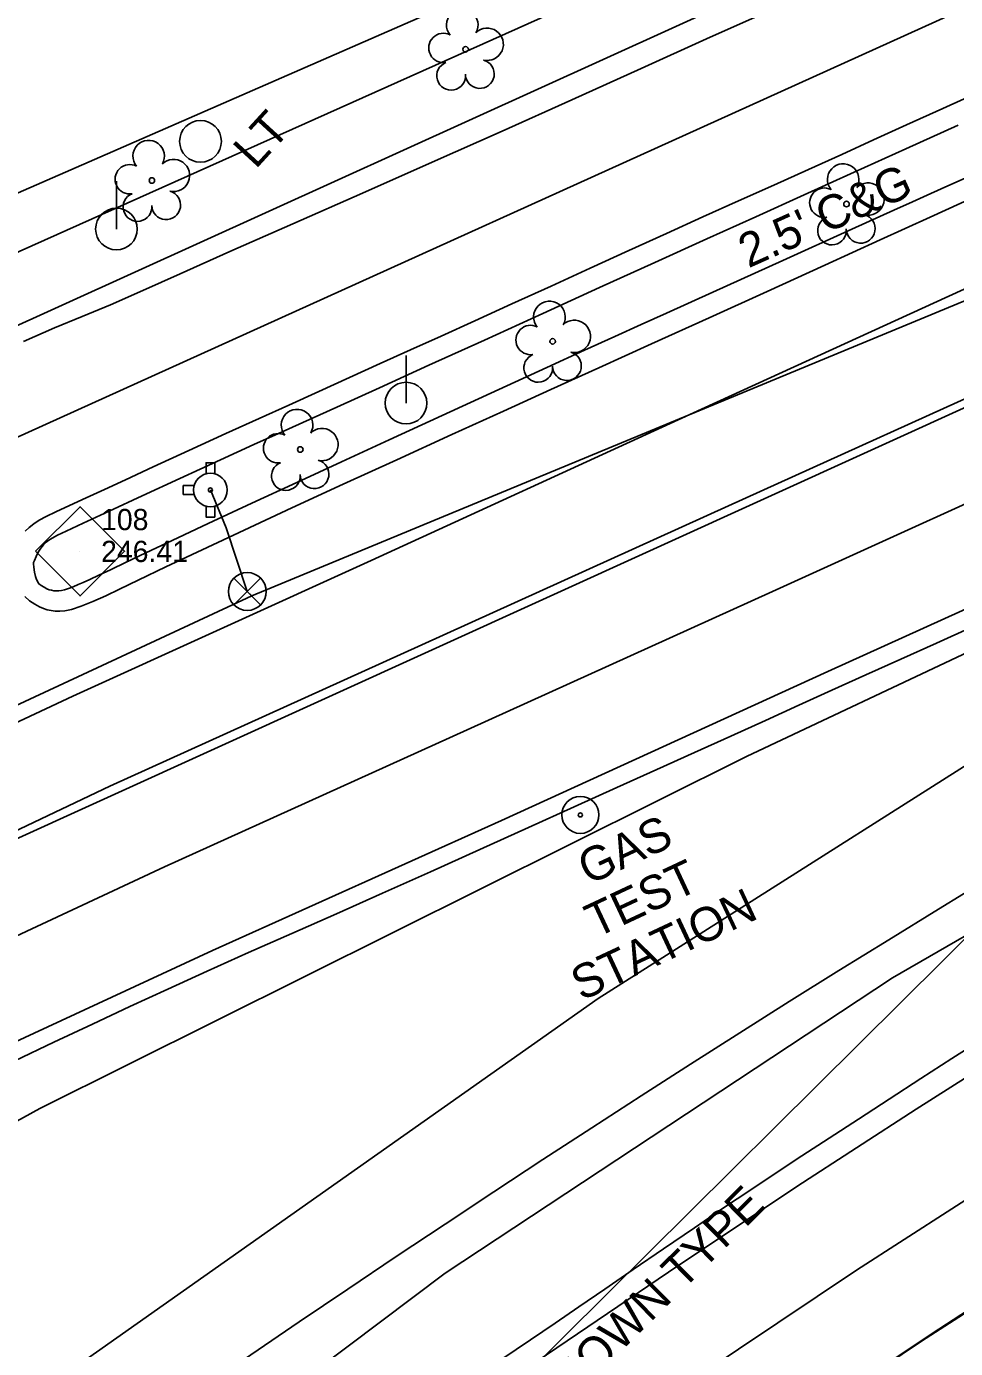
# Model space of a CAD drawing. Extents: x 2100323 to 2109811, y 740376 to 749755.
# Drawn here: x 2107207.7 to 2107317.1, y 745779 to 745934.6 of the extents above; entities that cross this region are included whole.
import ezdxf

# ---------------------------------------------------------------- set-up
doc = ezdxf.new("R2010")
doc.units = 0
for name, color, linetype in [('CTL Supplemental Horizontal and Vertical CELL', 7, 'Continuous'), ('CTL Supplemental Horizontal and Vertical Cogo Elevation', 7, 'Continuous'), ('CTL Supplemental Horizontal and Vertical Cogo Number', 7, 'Continuous'), ('Exist Horizontal Alignment', 7, 'Continuous'), ('Exist Right of Way Line', 7, 'Continuous'), ('Exist Roads Curbs', 7, 'Continuous'), ('Exist Roads Curbs Text', 7, 'Continuous'), ('Exist Roads EOP', 7, 'Continuous'), ('Exist Roads EOP Other', 7, 'Continuous'), ('Exist Roads EOT', 7, 'Continuous'), ('Exist Utilities Gas UG Line SUE LOS B', 7, 'Continuous'), ('Exist Utilities Other Located Object CELL', 7, 'Continuous'), ('Exist Utilities Other Located Object Text', 7, 'Continuous'), ('Exist Utilities Other Pole CELL', 7, 'Continuous'), ('Exist Utilities Other Pole Text', 7, 'Continuous'), ('Exist Utilities Power Pole CELL', 7, 'Continuous'), ('Exist Utilities Sanitary Sewer UG Line', 7, 'Continuous'), ('Exist Utilities Sanitary Sewer UG Line Text', 7, 'Continuous'), ('Exist Utilities Water Fire Hydrant CELL', 7, 'Continuous'), ('Exist Utilities Water UG Line SUE LOS B', 7, 'Continuous'), ('Exist Utilities Water Valve CELL', 7, 'Continuous'), ('Exist Vegetation Tree CELL', 7, 'Continuous'), ('Exist Vegetation Woods Line', 7, 'Continuous')]:
    doc.layers.add(name, color=color, linetype=linetype)

msp = doc.modelspace()

# ---------------------------------------------------------------- linework, layer by layer
at = {"layer": 'CTL Supplemental Horizontal and Vertical CELL'}
msp.add_line((2107213.98, 745872.79), (2107213.98, 745872.79), dxfattribs=at)
msp.add_lwpolyline([(2107208.76, 745872.81), (2107214, 745878.05), (2107219.25, 745872.8), (2107214.01, 745867.56)], close=True, dxfattribs=at)
at = {"layer": 'Exist Horizontal Alignment'}
for p, q in [((2107193.08, 745880.1), (2107624.63, 746075.49)), ((2107195.48, 745833.93), (2107506.76, 745975.47))]:
    msp.add_line(p, q, dxfattribs=at)
for centre, radius, start, end in [((2108313.04, 744202.32), 1909.86, 114.45205, 140.95358), ((2108362.3, 744184.07), 1909.86, 114.45205, 134.63361), ((2108316.9, 744300.91), 1750, 114.37835, 127.46403)]:
    msp.add_arc(centre, radius, start, end, dxfattribs=at)
at = {"layer": 'Exist Right of Way Line'}
msp.add_line((2107334.58, 745965.29), (2107170.63, 745891.87), dxfattribs=at)
msp.add_arc((2108313.04, 744202.32), 1817.25, 114.45205, 127.03221, dxfattribs=at)
at = {"layer": 'Exist Roads Curbs'}
msp.add_lwpolyline([(2107317.36, 745922.94), (2107311.23, 745920.17), (2107305.13, 745917.42), (2107299.23, 745914.75), (2107293.55, 745912.18), (2107287.8, 745909.57), (2107281.66, 745906.78), (2107275.17, 745903.83), (2107268.48, 745900.79), (2107261.63, 745897.67), (2107255.06, 745894.69), (2107249.25, 745892.05), (2107244.22, 745889.77), (2107240.24, 745887.97), (2107237.35, 745886.67), (2107234.47, 745885.37), (2107230.54, 745883.57), (2107225.75, 745881.37), (2107221.31, 745879.33), (2107217.43, 745877.54), (2107214.36, 745876.12), (2107212.38, 745875.19), (2107211.36, 745874.7), (2107210.71, 745874.36), (2107210.31, 745874.11), (2107210.02, 745873.87), (2107209.71, 745873.55), (2107209.39, 745873.17), (2107209.09, 745872.71), (2107208.83, 745872.18), (2107208.64, 745871.73), (2107208.54, 745871.5), (2107208.53, 745871.47), (2107208.54, 745871.34), (2107208.58, 745870.95), (2107208.64, 745870.35), (2107208.75, 745869.82), (2107208.82, 745869.6), (2107209, 745869.25), (2107209.11, 745869.04), (2107209.15, 745868.97), (2107209.22, 745868.92), (2107209.43, 745868.79), (2107209.76, 745868.58), (2107210.08, 745868.4), (2107210.37, 745868.28), (2107210.65, 745868.21), (2107210.92, 745868.16), (2107211.21, 745868.15), (2107211.5, 745868.16), (2107211.82, 745868.2), (2107212.19, 745868.28), (2107212.65, 745868.43), (2107213.19, 745868.64), (2107213.77, 745868.88), (2107214.37, 745869.14), (2107215.14, 745869.5), (2107216.2, 745869.99), (2107217.58, 745870.64), (2107219.42, 745871.51), (2107221.75, 745872.62), (2107224.86, 745874.09), (2107229.07, 745876.06), (2107234.22, 745878.46), (2107239.51, 745880.91), (2107244.8, 745883.34), (2107250.4, 745885.91), (2107256.64, 745888.78), (2107263.29, 745891.85), (2107268.95, 745894.45), (2107273.38, 745896.47), (2107276.96, 745898.09), (2107280.04, 745899.48), (2107283.04, 745900.83), (2107288.48, 745903.29), (2107296.75, 745907.04), (2107304.87, 745910.71), (2107309.82, 745912.95), (2107312, 745913.93), (2107313.72, 745914.7), (2107315.39, 745915.45), (2107318.27, 745916.75)], dxfattribs=at)
at = {"layer": 'Exist Roads EOP'}
for points in [[(2107207.35, 745897.49), (2107210.98, 745899.09), (2107214.26, 745900.45), (2107217.59, 745901.82), (2107221.39, 745903.48), (2107225.78, 745905.47), (2107231.62, 745908.07), (2107239.04, 745911.34), (2107247.24, 745914.95), (2107255.46, 745918.58), (2107263.69, 745922.25), (2107271.89, 745925.94), (2107280.06, 745929.63), (2107287.76, 745933.12), (2107294.55, 745936.15)], [(2107207.56, 745875.17), (2107208.03, 745875.62), (2107208.57, 745876.04), (2107209.21, 745876.46), (2107210, 745876.88), (2107211.17, 745877.46), (2107212.78, 745878.21), (2107214.72, 745879.1), (2107216.88, 745880.09), (2107219.34, 745881.22), (2107222.62, 745882.73), (2107226.79, 745884.65), (2107231.18, 745886.67), (2107235.09, 745888.44), (2107238.59, 745890), (2107242.11, 745891.59), (2107245.72, 745893.24), (2107249.35, 745894.89), (2107252.92, 745896.51), (2107256.5, 745898.12), (2107260.46, 745899.91), (2107264.85, 745901.91), (2107269.46, 745904.02), (2107274.05, 745906.11), (2107278.61, 745908.19), (2107283.04, 745910.21), (2107287.33, 745912.15), (2107291.53, 745914.04), (2107295.68, 745915.91), (2107299.76, 745917.74), (2107303.68, 745919.51), (2107307.42, 745921.23), (2107311.29, 745922.99), (2107315.57, 745924.93), (2107320.18, 745927)], [(2107319.5, 745914.6), (2107314.08, 745912.14), (2107308.19, 745909.45), (2107301.69, 745906.48), (2107294.89, 745903.38), (2107288.06, 745900.28), (2107281.29, 745897.21), (2107275.06, 745894.39), (2107269.42, 745891.84), (2107263.85, 745889.31), (2107257.77, 745886.54), (2107251.29, 745883.58), (2107244.98, 745880.69), (2107238.93, 745877.9), (2107233.33, 745875.3), (2107228.37, 745872.98), (2107224.09, 745870.96), (2107220.83, 745869.41), (2107218.64, 745868.34), (2107217.02, 745867.57), (2107215.51, 745866.9), (2107214.12, 745866.33), (2107213.01, 745865.95), (2107212.21, 745865.78), (2107211.61, 745865.74), (2107211.07, 745865.76), (2107210.61, 745865.82), (2107210.15, 745865.92), (2107209.71, 745866.06), (2107209.23, 745866.26), (2107208.67, 745866.57), (2107208.06, 745866.98), (2107207.49, 745867.49)], [(2107319.08, 745863.93), (2107314.81, 745862.01), (2107310.61, 745860.12), (2107306.52, 745858.26), (2107302.52, 745856.45), (2107298.63, 745854.69), (2107294.71, 745852.9), (2107290.61, 745851.05), (2107286.34, 745849.12), (2107281.9, 745847.12), (2107277.21, 745845), (2107272.17, 745842.73), (2107266.78, 745840.3), (2107261.06, 745837.7), (2107255.25, 745835.08), (2107249.62, 745832.56), (2107244.18, 745830.13), (2107238.92, 745827.81), (2107233.85, 745825.57), (2107228.98, 745823.39), (2107224.32, 745821.27), (2107219.86, 745819.22), (2107215.45, 745817.16), (2107210.93, 745815.03), (2107206.31, 745812.83)], [(2107263.67, 745777.71), (2107267.02, 745780.01), (2107269.92, 745781.98), (2107272.72, 745783.89), (2107275.78, 745785.98), (2107279.11, 745788.26), (2107282.7, 745790.72), (2107286.32, 745793.2), (2107289.74, 745795.52), (2107292.95, 745797.67), (2107295.97, 745799.67), (2107298.98, 745801.65), (2107302.2, 745803.75), (2107305.63, 745805.98), (2107309.26, 745808.34), (2107312.97, 745810.74), (2107316.64, 745813.1), (2107320.28, 745815.42)]]:
    msp.add_lwpolyline(points, dxfattribs=at)
at = {"layer": 'Exist Roads EOP Other'}
msp.add_lwpolyline([(2107351.63, 745979.55), (2107314.56, 745962.09), (2107167.96, 745898.1)], dxfattribs=at)
at = {"layer": 'Exist Roads EOT'}
for points in [[(2107429.09, 745953.94), (2107393.17, 745937.74), (2107356.94, 745921.32), (2107320.83, 745904.91), (2107284.41, 745888.26), (2107248.26, 745871.73), (2107213.17, 745855.77), (2107203.01, 745851), (2107193.82, 745846.76), (2107185.23, 745842.61), (2107177.33, 745838.75), (2107170.03, 745835.15), (2107163.39, 745831.77), (2107156.56, 745828.2), (2107148.85, 745824.13), (2107139.44, 745818.93)], [(2107434.59, 745943.57), (2107398.12, 745927.11), (2107363.3, 745911.29), (2107327.26, 745894.86), (2107290.32, 745878.14), (2107254.25, 745861.8), (2107217.52, 745845.15), (2107183.35, 745828.91), (2107148.35, 745811.04), (2107112.29, 745790.72), (2107077.58, 745769.65)], [(2107440.24, 745933.81), (2107404.03, 745917.39), (2107367.99, 745900.95), (2107333, 745885.1), (2107295.51, 745868.08), (2107259.58, 745851.79), (2107223.93, 745835.66), (2107188.4, 745819.06), (2107152.75, 745800.9), (2107116.84, 745780.9), (2107083.63, 745760.67)], [(2107445.49, 745923.72), (2107407.49, 745906.46), (2107371.23, 745889.95), (2107337.89, 745874.91), (2107302.05, 745858.67), (2107263.61, 745841.14), (2107229.6, 745825.83), (2107204.26, 745814.11), (2107202.83, 745813.62), (2107196.18, 745810.31), (2107186.42, 745805.5), (2107181.35, 745802.76), (2107174.89, 745799.66), (2107171.1, 745797.71), (2107165.57, 745795.12), (2107157.72, 745791), (2107149.86, 745786.83), (2107141.92, 745782.66), (2107134.31, 745778.21), (2107127.4, 745774.24), (2107117.38, 745768.2), (2107112.66, 745765.2)], [(2107190.85, 745722.55), (2107199.45, 745728.79), (2107215.09, 745740.46), (2107230.3, 745751.39), (2107246.82, 745763.07), (2107265.39, 745775.86), (2107283.27, 745787.95), (2107298.37, 745798.03), (2107312.44, 745807.14), (2107332.84, 745820.08), (2107349.38, 745830.67), (2107368.86, 745842.4), (2107385.68, 745852.15), (2107401.66, 745861.21), (2107416.1, 745869.46), (2107439.77, 745882.44)], [(2107442.69, 745870.6), (2107406.8, 745850.44), (2107372.86, 745830.68), (2107339.08, 745809.87), (2107305.42, 745788.22), (2107272.86, 745766.41), (2107240.1, 745743.62), (2107207.73, 745719.94), (2107176.48, 745696.07), (2107145.68, 745671.47), (2107115.52, 745646.13), (2107085.25, 745619.73)], [(2107448.5, 745860.92), (2107413.54, 745841.47), (2107378.34, 745820.88), (2107346.01, 745801.03), (2107313.07, 745779.84), (2107279.73, 745757.44), (2107247.51, 745734.81), (2107214.49, 745710.71), (2107183.61, 745687.12), (2107154.12, 745663.55), (2107122.01, 745636.81), (2107092.13, 745611.11)]]:
    msp.add_lwpolyline(points, dxfattribs=at)
at = {"layer": 'Exist Utilities Gas UG Line SUE LOS B'}
msp.add_lwpolyline([(2106916.45, 745724.72), (2106925.38, 745688.29), (2106937.02, 745690.76), (2106940.47, 745691.34), (2106991.24, 745664.81), (2107031.42, 745702.06), (2107081.15, 745735.47), (2107138.8, 745768.43), (2107209.26, 745807.24), (2107292.45, 745848.66), (2107346.05, 745873.93), (2107359.19, 745879.38), (2107363.65, 745878.23), (2107373.99, 745858.15), (2107393.75, 745818.21), (2107395.68, 745814.84), (2107398.3, 745812.89), (2107453.25, 745844.41), (2107460.11, 745847.54)], dxfattribs=at)
at = {"layer": 'Exist Utilities Other Located Object CELL'}
for radius in [2.18, 0.24]:
    msp.add_circle((2107272.9, 745841.78), radius, dxfattribs=at)
at = {"layer": 'Exist Utilities Other Pole CELL'}
msp.add_circle((2107228.18, 745921.05), 2.46, dxfattribs=at)
at = {"layer": 'Exist Utilities Power Pole CELL'}
for p, q in [((2107218.29, 745910.73), (2107218.29, 745916.35)), ((2107218.29, 745910.73), (2107218.29, 745910.73)), ((2107252.38, 745890.24), (2107252.38, 745895.86)), ((2107252.38, 745890.24), (2107252.38, 745890.24))]:
    msp.add_line(p, q, dxfattribs=at)
for centre in [(2107218.29, 745910.73), (2107252.38, 745890.24)]:
    msp.add_circle(centre, 2.45, dxfattribs=at)
at = {"layer": 'Exist Utilities Sanitary Sewer UG Line'}
for p, q in [((2107548.73, 746054.74), (2107163.92, 745880)), ((2107355.03, 745863.74), (2107191.83, 745701.9))]:
    msp.add_line(p, q, dxfattribs=at)
at = {"layer": 'Exist Utilities Water Fire Hydrant CELL'}
msp.add_line((2107229.35, 745880.02), (2107229.35, 745880.02), dxfattribs=at)
for points in [[(2107228.84, 745881.93), (2107228.84, 745883.22), (2107229.86, 745883.22), (2107229.86, 745881.9)], [(2107227.44, 745880.53), (2107226.15, 745880.53), (2107226.15, 745879.5), (2107227.44, 745879.5)], [(2107228.84, 745878.1), (2107228.84, 745876.82), (2107229.86, 745876.82), (2107229.86, 745878.13)]]:
    msp.add_lwpolyline(points, dxfattribs=at)
for radius in [1.98, 0.243]:
    msp.add_circle((2107229.35, 745880.02), radius, dxfattribs=at)
at = {"layer": 'Exist Utilities Water UG Line SUE LOS B'}
for points in [[(2106857.8, 745693.2), (2106865.2, 745693.25), (2106888.06, 745692.58), (2106920.27, 745693.17), (2106957.43, 745695.54), (2106970.04, 745707.19), (2106984.66, 745720.95), (2107009.07, 745740.54), (2107055.91, 745772.36), (2107107.18, 745803.22), (2107170.55, 745837.94), (2107234.22, 745867.57), (2107334.45, 745909.01), (2107454.48, 745962.85), (2107546.22, 746004.77), (2107586.83, 746022.82), (2107661.24, 746057.67), (2107743.47, 746093.67), (2107900.91, 746164.78), (2108010.65, 746215.64)], [(2107229.35, 745880.02), (2107231.22, 745875.56), (2107233.69, 745868.07), (2107234.22, 745867.57)]]:
    msp.add_lwpolyline(points, dxfattribs=at)
at = {"layer": 'Exist Utilities Water Valve CELL'}
msp.add_lwpolyline([(2107235.26, 745869.64), (2107232.11, 745866.49), (2107233.69, 745868.07), (2107235.26, 745866.49), (2107232.11, 745869.64)], dxfattribs=at)
msp.add_circle((2107233.69, 745868.07), 2.23, dxfattribs=at)
at = {"layer": 'Exist Vegetation Tree CELL'}
for p, q in [((2107259.39, 745931.88), (2107259.39, 745931.88)), ((2107222.46, 745916.44), (2107222.46, 745916.44)), ((2107304.23, 745913.67), (2107304.23, 745913.67)), ((2107269.64, 745897.51), (2107269.64, 745897.51)), ((2107239.93, 745884.78), (2107239.93, 745884.78))]:
    msp.add_line(p, q, dxfattribs=at)
for centre in [(2107259.39, 745931.88), (2107222.46, 745916.44), (2107304.23, 745913.67), (2107269.64, 745897.51), (2107239.93, 745884.78)]:
    msp.add_circle(centre, 0.326, dxfattribs=at)
for centre, radius, start, end in [((2107259, 745934.75), 1.86, 330.1651, 219.7134), ((2107261.94, 745932.47), 1.9, 257.1011, 134.1999), ((2107256.78, 745932.04), 1.73, 62.6636, 279.3457), ((2107257.69, 745928.76), 1.69, 111.5671, 6.231), ((2107261.06, 745928.98), 1.7, 181.2822, 74.56), ((2107222.08, 745919.31), 1.86, 330.1651, 219.7134), ((2107225.01, 745917.03), 1.9, 257.1011, 134.1999), ((2107219.86, 745916.59), 1.73, 62.6636, 279.3457), ((2107303.84, 745916.55), 1.86, 330.1651, 219.7134), ((2107301.62, 745913.83), 1.73, 62.6636, 279.3457), ((2107306.77, 745914.26), 1.9, 257.1011, 134.1999), ((2107220.76, 745913.32), 1.69, 111.5671, 6.231), ((2107224.14, 745913.54), 1.7, 181.2822, 74.56), ((2107305.9, 745910.77), 1.7, 181.2822, 74.56), ((2107302.52, 745910.55), 1.69, 111.5671, 6.231), ((2107269.26, 745900.38), 1.86, 330.1651, 219.7134), ((2107272.19, 745898.1), 1.9, 257.1011, 134.1999), ((2107267.04, 745897.67), 1.73, 62.6636, 279.3457), ((2107267.94, 745894.39), 1.69, 111.5671, 6.231), ((2107271.31, 745894.61), 1.7, 181.2822, 74.56), ((2107239.55, 745887.65), 1.86, 330.1651, 219.7134), ((2107237.32, 745884.93), 1.73, 62.6636, 279.3457), ((2107242.48, 745885.36), 1.9, 257.1011, 134.1999), ((2107238.23, 745881.66), 1.69, 111.5671, 6.231), ((2107241.6, 745881.88), 1.7, 181.2822, 74.56)]:
    msp.add_arc(centre, radius, start, end, dxfattribs=at)
at = {"layer": 'Exist Vegetation Woods Line'}
msp.add_lwpolyline([(2107197.8, 745765.82), (2107274.98, 745820.18), (2107336.03, 745858.87), (2107365.07, 745875.35), (2107373.5, 745874.44), (2107377.28, 745869.56), (2107376.09, 745862.11), (2107361.07, 745852.25), (2107309.66, 745822.61), (2107257, 745787.84), (2107196.2, 745742.16)], dxfattribs=at)

# ---------------------------------------------------------------- texts
at = {"layer": 'CTL Supplemental Horizontal and Vertical Cogo Elevation'}
msp.add_text('246.41', height=2.5, dxfattribs=at).set_placement((2107216.48, 745871.54))
at = {"layer": 'CTL Supplemental Horizontal and Vertical Cogo Number'}
msp.add_text('108', height=2.5, dxfattribs=at).set_placement((2107216.48, 745875.29))
at = {"layer": 'Exist Roads Curbs Text'}
msp.add_text("2.5' C&G", height=4, rotation=24.1463, dxfattribs=at).set_placement((2107292.68, 745906.09))
at = {"layer": 'Exist Utilities Other Located Object Text'}
for s, p in [('GAS', (2107273.85, 745833.48)), ('TEST', (2107274.71, 745827.25)), ('STATION', (2107273.03, 745819.84))]:
    msp.add_text(s, height=4, rotation=25.0664, dxfattribs=at).set_placement(p)
at = {"layer": 'Exist Utilities Other Pole Text'}
msp.add_text('LT', height=4, rotation=47.5084, dxfattribs=at).set_placement((2107234.67, 745917.69))
at = {"layer": 'Exist Utilities Sanitary Sewer UG Line Text'}
msp.add_text('24" UNKNOWN TYPE', height=4, rotation=44.759, dxfattribs=at).set_placement((2107257.21, 745758.29))

doc.saveas('drawing.dxf')
